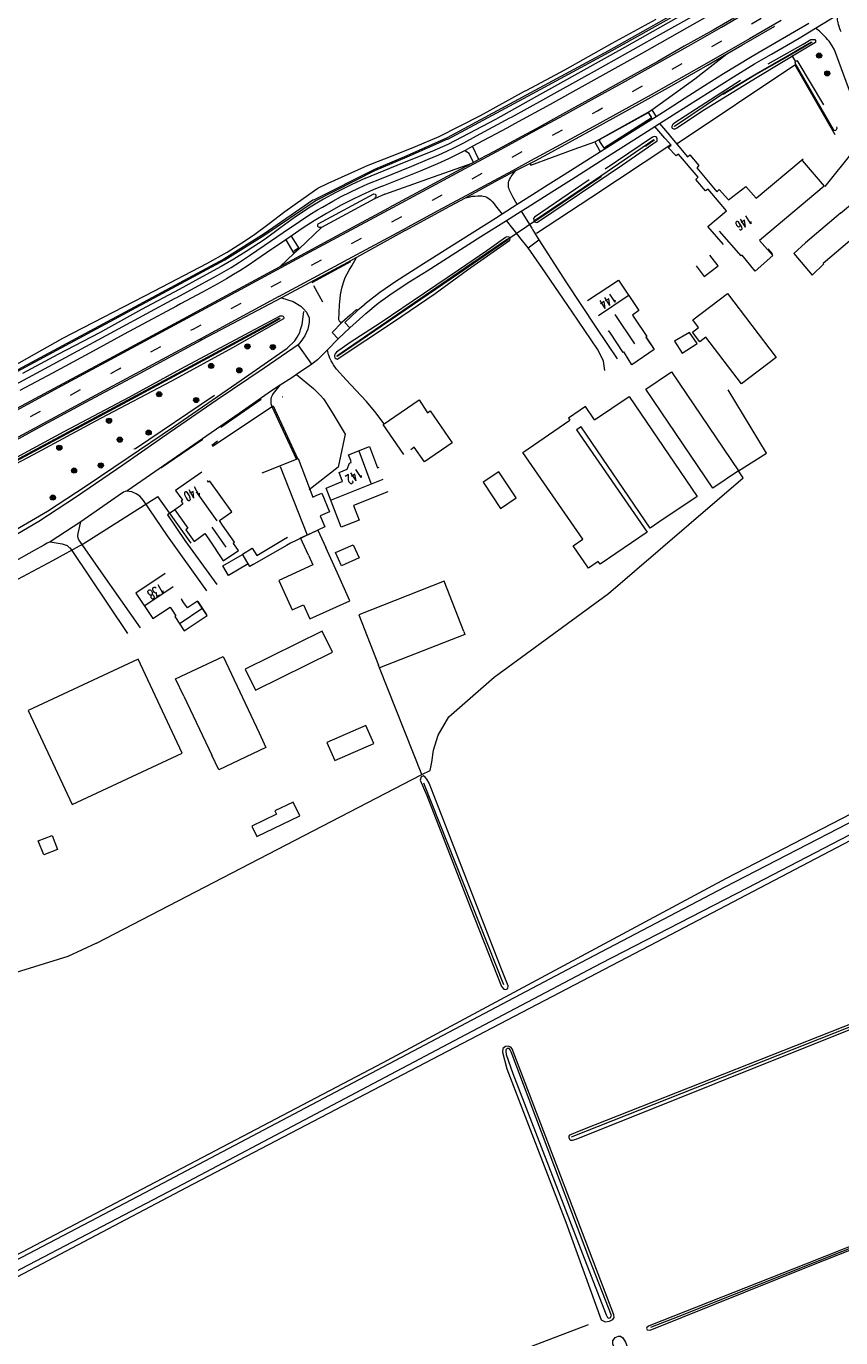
# Model space of a CAD drawing. Extents: x 177628 to 188968, y 384226 to 390673.
# Tile 359 of 393: x 185419 to 185633, y 387462 to 387807. Entities that reach past the tile are written whole.
import ezdxf

# ---------------------------------------------------------------- set-up
doc = ezdxf.new("R2010")
doc.units = 0
doc.linetypes.add('VW-3-9_STREEP', pattern=[12, 3, -9])
for name, color, linetype, lineweight in [('2901', 253, 'Continuous', 13), ('4502', 253, 'Continuous', 13), ('B-AF-HAAG-GD', 253, 'HAAG', 13), ('B-AF-HEGR-GD', 253, 'HEKHAAG', 13), ('B-AF-HEKW-GD', 253, 'HEKWERK', 13), ('B-AF-RAST-GD', 253, 'HEKWERK', 13), ('B-BP-BOOM-GD', 253, 'Continuous', 13), ('B-GB-BOUW-GD', 14, 'Continuous', 13), ('B-GB-NOKL-GD', 14, 'Continuous', 13), ('B-GL-RAIL-GD', 253, 'GELEIDERAIL', 13), ('B-MK-ASSTRP-GD', 253, 'VW-3-9_STREEP', 13), ('B-MK-DRIEH-GD', 253, 'VW-HAAIETAND50-L-B', 13), ('B-MK-STRP-GD', 253, 'Continuous', 13), ('B-TR-SLOO-GD', 253, 'Continuous', 13), ('B-VH-BNDH-GD', 253, 'Continuous', 13), ('B-VH-FPAD-GD', 8, 'Continuous', 13), ('B-VH-HALT-GD', 8, 'Continuous', 13), ('B-VH-HFDR-GD', 8, 'Continuous', 13), ('B-VH-MATE-GD', 253, 'Continuous', 13), ('B-VH-OVRG-GD', 8, 'Continuous', 13), ('B-VH-PARW-GD', 8, 'Continuous', 13), ('B-WT-HDUIK-GD', 253, 'Continuous', 13), ('B01_D', 14, 'Continuous', 9), ('B01_T', 14, 'Continuous', 9), ('B02_D', 14, 'Continuous', 9), ('B02_T', 14, 'Continuous', 9), ('B11_F', 14, 'Continuous', 9), ('B11_S', 14, 'Continuous', 9), ('B14_F', 14, 'Continuous', 9), ('T02_F', 253, 'RASTER', 9), ('T03_F', 253, 'Continuous', 9), ('T07_F', 253, 'Continuous', 9), ('T09_F', 253, 'Continuous', 9), ('W01_F', 253, 'Continuous', 9)]:
    doc.layers.add(name, color=color, linetype=linetype, lineweight=lineweight)
doc.styles.add('ROMANS', font='ROMANS.shx', dxfattribs={"oblique": 45})
doc.linetypes.add('GELEIDERAIL', pattern='A,28,-5,[107,ProvincieNB.shx,S=1,R=0,X=0,Y=0],-5', length=38)
doc.linetypes.add('HAAG', pattern='A,4,-1,[5,TOPOCAD.SHX,S=0.35,R=0,X=-0.35,Y=-0.35],-1', length=6)
doc.linetypes.add('HEKHAAG', pattern='A,7,-1.5,[1,ProvNB.shx,S=0.75,R=45,X=0,Y=0],-1.5,7,-1.5,[1,ProvNB.shx,S=0.75,R=0,X=0,Y=0],-1.5', length=20)
doc.linetypes.add('HEKWERK', pattern='A,7,-1.5,[1,ProvNB.shx,S=0.75,R=0,X=0,Y=0],-1.5', length=10)
doc.linetypes.add('RASTER', pattern='A,4,-1,[4,TOPOCAD.SHX,S=0.5,R=0,X=-0.5,Y=0],-1', length=6)
doc.linetypes.add('VW-HAAIETAND50-L-B', pattern='A,0,-0.5,[138,NLCS.SHX,S=1,R=0,X=-0.625,Y=0],-0.5', length=1)

# ---------------------------------------------------------------- blocks, each defined once
blk = doc.blocks.new('2901_2901', base_point=(177628.113717, 385871.174588))
at = {"layer": '2901'}
for radius in [0.675, 0.45, 0.225]:
    blk.add_circle((177628.113717, 385871.174588), radius, dxfattribs=at)

msp = doc.modelspace()

# ---------------------------------------------------------------- linework, layer by layer
at = {"layer": 'B-AF-HAAG-GD', "flags": 128}
for points in [[(185589.912, 387775.911), (185620.906, 387796.605), (185631.438, 387778.233)], [(185588.258, 387775.519), (185567.188, 387761.553), (185552.952, 387752.182)], [(185321.22, 387639.329), (185322.435, 387639.745), (185332.142, 387642.824), (185343.603, 387646.732), (185353.07, 387649.944), (185364.199, 387653.744), (185378.139, 387658.298), (185391.167, 387663.055), (185399.91, 387666.432), (185406.03, 387669.015), (185414.816, 387673.671), (185424.326, 387679.146), (185434.466, 387685.826), (185445.552, 387693.301), (185457.412, 387701.335), (185474.11, 387712.827), (185487.32, 387722.073), (185489.348, 387723.977), (185490.025, 387724.919), (185490.645, 387726.117), (185490.899, 387726.955), (185491.262, 387728.219), (185491.76, 387731.682)]]:
    msp.add_lwpolyline(points, dxfattribs=at)
at = {"layer": 'B-AF-HEGR-GD', "flags": 128}
msp.add_lwpolyline([(185462.09, 387670.78), (185453.361, 387683.034)], dxfattribs=at)
at = {"layer": 'B-AF-HEKW-GD', "flags": 128}
msp.add_lwpolyline([(185469.031, 387697.547), (185467.542, 387696.415)], dxfattribs=at)
at = {"layer": 'B-AF-RAST-GD', "flags": 128}
for points in [[(185467.68, 387696.261), (185483.665, 387706.901), (185490.163, 387692.812)], [(185319.171, 387626.003), (185322.937, 387627.247), (185334.648, 387631.154), (185349.412, 387635.975), (185363.722, 387640.771), (185375.534, 387644.603), (185386.62, 387648.6), (185401.038, 387653.661), (185403.905, 387654.656), (185409.807, 387657.752), (185425.708, 387666.211), (185433.675, 387670.522), (185453.361, 387683.034)]]:
    msp.add_lwpolyline(points, dxfattribs=at)
at = {"layer": 'B-GB-BOUW-GD', "flags": 128}
for points in [[(185622.843, 387771.369), (185628.623, 387764.645), (185612.138, 387750.763), (185611.557, 387750.364), (185615.065, 387746.375), (185610.492, 387742.321), (185607.023, 387746.461), (185606.811, 387746.293), (185601.109, 387752.828)], [(185566.375, 387734.558), (185574.489, 387739.938), (185579.871, 387731.912), (185578.183, 387730.738), (185578.726, 387729.902), (185581.982, 387725.131), (185581.71, 387724.95), (185583.868, 387721.67), (185578.046, 387717.65), (185576.074, 387720.786), (185575.897, 387721.048), (185575.698, 387720.928), (185572.41, 387725.944), (185571.993, 387726.58), (185571.773, 387726.431)], [(185518.035, 387694.102), (185512.627, 387701.95), (185522.045, 387708.415), (185524.115, 387705.278), (185524.302, 387705.028), (185524.935, 387705.544), (185530.729, 387697.099), (185523.446, 387692.125), (185520.764, 387695.987), (185519.85, 387695.33)], [(185513.832, 387684.225), (185504.824, 387680.679), (185506.279, 387676.794), (185501.518, 387674.935), (185497.628, 387685.231), (185501.578, 387686.834), (185501.943, 387686.983), (185501.016, 387689.317), (185503.174, 387690.185), (185503.787, 387691.82), (185504.219, 387691.976), (185504.092, 387692.444), (185503.475, 387694.015), (185509.007, 387696.134), (185511.13, 387690.557), (185511.522, 387690.718)], [(185480.796, 387689.238), (185490.279, 387692.967), (185494.085, 387682.864), (185494.976, 387683.235), (185496.499, 387683.878), (185498.449, 387678.949), (185496.634, 387678.156), (185496.039, 387677.899), (185497.221, 387675.032), (185488.208, 387670.728), (185487.134, 387670.157), (185477.528, 387664.62), (185475.584, 387667.83), (185478.187, 387669.453), (185479.393, 387667.487), (185486.379, 387671.684), (185487.461, 387672.357)], [(185464.944, 387689.443), (185457.977, 387684.606), (185459.643, 387682.274), (185459.839, 387682.045), (185459.456, 387681.754), (185459.906, 387681.075), (185459.272, 387680.6), (185457.784, 387679.499), (185461.245, 387674.661), (185460.659, 387674.266), (185462.852, 387671.212), (185465.705, 387673.247), (185466.732, 387671.81), (185470.544, 387666.131), (185474.509, 387668.773), (185473.271, 387670.645), (185473.185, 387670.755), (185473.493, 387670.986), (185470.368, 387675.503), (185469.515, 387676.679), (185472.761, 387679.002), (185467.044, 387687.035), (185466.668, 387686.776), (185466.372, 387687.213)], [(185455.266, 387662.787), (185447.542, 387657.611), (185451.982, 387650.886), (185456.575, 387653.923), (185457.081, 387653.133), (185458.06, 387651.618), (185457.817, 387651.458), (185460.291, 387647.708), (185466.341, 387651.751), (185463.803, 387655.482), (185461.116, 387653.705), (185460.192, 387655.066), (185459.573, 387655.998), (185459.748, 387656.137)]]:
    msp.add_lwpolyline(points, dxfattribs=at)
at = {"layer": 'B-GB-NOKL-GD', "flags": 128}
for points in [[(185577.044, 387735.816), (185569.225, 387730.57)], [(185573.563, 387730.848), (185578.741, 387723.16)], [(185509.418, 387686.451), (185506.29, 387694.97)], [(185485.523, 387690.869), (185492.537, 387673.119)], [(185512.482, 387687.451), (185498.968, 387682.085)], [(185463.405, 387684.247), (185468.809, 387676.612)], [(185471.348, 387669.706), (185467.64, 387674.964)], [(185449.883, 387654.37), (185457.369, 387659.308)], [(185459.213, 387649.695), (185464.898, 387653.52)]]:
    msp.add_lwpolyline(points, dxfattribs=at)
at = {"layer": 'B-GL-RAIL-GD', "flags": 128}
msp.add_lwpolyline([(185447.006, 387695.594), (185447.487, 387695.629), (185468.226, 387709.629)], dxfattribs=at)
at = {"layer": 'B-MK-ASSTRP-GD', "flags": 128}
msp.add_lwpolyline([(183944.412, 387070.458), (183952.02, 387071.296), (183963.432, 387072.6), (183973.755, 387073.811), (183985.142, 387075.148), (183997.902, 387076.643), (184007.149, 387077.803), (184012.738, 387078.504), (184015.866, 387078.896), (184023.787, 387079.902), (184031.733, 387080.99), (184038.514, 387081.946), (184046.324, 387083.075), (184052.616, 387084.079), (184062.372, 387085.69), (184070.358, 387087.095), (184078.883, 387088.72), (184087.355, 387090.364), (184096.7, 387092.235), (184103.899, 387093.77), (184111.252, 387095.404), (184111.425, 387095.442), (184123.771, 387098.311), (184141.375, 387102.722), (184156.811, 387106.905), (184172.406, 387111.313), (184186.27, 387115.349), (184204.637, 387120.724), (184207.727, 387121.634), (184232.843, 387129.032), (184261.594, 387137.507), (184282.846, 387143.719), (184303.661, 387149.86), (184329.525, 387157.49), (184363.913, 387167.629), (184386.852, 387174.392), (184399.561, 387178.199), (184421.138, 387184.662), (184444.005, 387191.692), (184478.045, 387202.775), (184494.748, 387208.642), (184494.795, 387208.659), (184523.173, 387218.628), (184556.574, 387231.119), (184568.123, 387235.659), (184581.873, 387241.073), (184588.922, 387243.903), (184593.818, 387245.869), (184604.923, 387250.423), (184615.77, 387254.954), (184627.213, 387259.841), (184637.793, 387264.424), (184640.053, 387265.403), (184649.118, 387269.411), (184659.082, 387273.839), (184668.953, 387278.291), (184679.316, 387283.034), (184680.524, 387283.598), (184689.441, 387287.756), (184701.045, 387293.259), (184707.642, 387296.431), (184711.53, 387298.3), (184722.574, 387303.686), (184732.981, 387308.85), (184744.376, 387314.625), (184757.465, 387321.371), (184764.891, 387325.23), (184769.978, 387327.929), (184772.279, 387329.149), (184779.804, 387333.137), (184788.663, 387337.88), (184796.924, 387342.374), (184806.667, 387347.717), (184820.048, 387355.183), (184832.827, 387362.444), (184841.52, 387367.432), (184852.236, 387373.672), (184857.149, 387376.589), (184862.643, 387379.851), (184875.281, 387387.456), (184888.489, 387395.43), (184901.182, 387403.142), (184912.27, 387409.862), (184924.556, 387417.313), (184935.934, 387424.236), (184942.669, 387428.329), (184949.693, 387432.598), (184962.622, 387440.407), (184975.889, 387448.482), (184988.19, 387455.933), (185001.979, 387464.296), (185015.043, 387472.229), (185028.182, 387480.188), (185030.347, 387481.499), (185044.149, 387489.84), (185073.274, 387507.538), (185096.242, 387521.471), (185113.689, 387532.026), (185114.259, 387532.371), (185120.036, 387535.878), (185131.893, 387543.117), (185146.548, 387552), (185161.393, 387560.989), (185172.777, 387567.864), (185182.893, 387573.996), (185193.695, 387580.423), (185199.264, 387583.686), (185204.585, 387586.804), (185212.923, 387591.643), (185221.14, 387596.338), (185232.105, 387602.57), (185240.882, 387607.498), (185249.419, 387612.192), (185257.663, 387616.673), (185269.427, 387623.04), (185286.671, 387632.329), (185294.499, 387636.546), (185316.587, 387648.416), (185329.692, 387655.461), (185348.253, 387665.478), (185369.366, 387676.846), (185374.563, 387679.641), (185390.424, 387688.172), (185400.986, 387693.869), (185422.114, 387705.266), (185443.177, 387716.608), (185462.76, 387727.158), (185466.73, 387729.298), (185497.075, 387745.679), (185513.336, 387754.404), (185525.616, 387760.989), (185535.704, 387766.436), (185545.139, 387771.54), (185550.773, 387774.601), (185554.252, 387776.491), (185561.636, 387780.477), (185568.948, 387784.48), (185577.123, 387788.996), (185586.07, 387793.974), (185595.122, 387799.084), (185603.096, 387803.642), (185613.748, 387809.838), (185622.033, 387814.709), (185629.021, 387818.899), (185635.198, 387822.604), (185637.515, 387824.01), (185644.061, 387827.983), (185652.489, 387833.182), (185661.818, 387838.964), (185670.926, 387844.668), (185679.882, 387850.337), (185691.271, 387857.643), (185699.088, 387862.764), (185706.4, 387867.567), (185719.727, 387876.444), (185721.675, 387877.754), (185729.973, 387883.334), (185732.242, 387884.86), (185738.299, 387888.973), (185757.89, 387902.042), (185765.768, 387907.38), (185804.927, 387933.722), (185805.444, 387934.069), (185845.245, 387960.79), (185875.094, 387980.841), (185887.944, 387989.473), (185905.016, 388000.94), (185940.462, 388024.767), (185970.341, 388044.898), (185970.919, 388045.287), (185982.816, 388053.292), (186020.236, 388078.437), (186053.905, 388101.084), (186060.105, 388105.254), (186099.969, 388132.042), (186136.894, 388156.876), (186139.014, 388158.302), (186178.944, 388185.13), (186211.32, 388206.914), (186219.794, 388212.613), (186258.815, 388238.852), (186294.99, 388263.063), (186302.966, 388268.318), (186324.939, 388282.795), (186354.934, 388302.418), (186384.967, 388322.047), (186386.61, 388323.124), (186415.006, 388341.733), (186447.357, 388363.161), (186469.928, 388378.422), (186487.988, 388390.634), (186522.539, 388414.381), (186552.061, 388434.794), (186552.375, 388435.011), (186591.589, 388462.132), (186621.245, 388482.669), (186634.606, 388491.916), (186650.955, 388503.231), (186680.626, 388523.721), (186716.861, 388548.786), (186720.265, 388551.141), (186761.12, 388579.373), (186799.113, 388605.659), (186800.413, 388606.558), (186843.546, 388636.4), (186881.346, 388662.561), (186902.899, 388677.477), (186914.87, 388685.771), (186928.834, 388695.48), (186943.945, 388706.066), (186956.492, 388714.945), (186962.785, 388719.488), (186972.094, 388726.208), (186986.385, 388736.608), (186999.405, 388746.231), (187012.404, 388755.989), (187025.791, 388766.134), (187038.048, 388775.406), (187042.93, 388779.107), (187049.596, 388784.161), (187059.688, 388791.795), (187070.007, 388799.64), (187080.386, 388807.484), (187091.627, 388815.999), (187104.113, 388825.452), (187116.189, 388834.57), (187122.69, 388839.475), (187124.579, 388840.901), (187128.403, 388843.794), (187136.942, 388850.255), (187152.391, 388861.968), (187156.649, 388865.209), (187165.198, 388871.66), (187172.972, 388877.552), (187180.679, 388883.391), (187187.857, 388888.815), (187194.476, 388893.815), (187200.809, 388898.618), (187202.426, 388899.838), (187207.173, 388903.419), (187213.258, 388907.982), (187220.155, 388913.104), (187226.601, 388917.892), (187234.132, 388923.385), (187241.035, 388928.349), (187247.153, 388932.714), (187253.715, 388937.328), (187259.552, 388941.389), (187265.664, 388945.606), (187271.763, 388949.75), (187279.179, 388954.712), (187284.034, 388957.938), (187288.001, 388960.573), (187296.417, 388966.088), (187304.113, 388971.043), (187312.488, 388976.371), (187321.175, 388981.845), (187329.2, 388986.794), (187336.423, 388991.171), (187347.234, 388997.666), (187355.385, 389002.491), (187364.617, 389007.889), (187369.274, 389010.564), (187373.351, 389012.906), (187383.55, 389018.746), (187391.354, 389023.182), (187399.729, 389027.947), (187409.043, 389033.149), (187417.7, 389037.939), (187425.952, 389042.506), (187435.215, 389047.522), (187443.298, 389051.859), (187449.185, 389054.994), (187456.297, 389058.639), (187463.273, 389062.161), (187471.291, 389066.134), (187479.197, 389069.969), (187486.731, 389073.532), (187495.836, 389077.681), (187502.129, 389080.449), (187505.366, 389081.872), (187515.302, 389086.134), (187524.74, 389090.108), (187533.55, 389093.818), (187544.216, 389098.293), (187548.392, 389100.027), (187552.912, 389101.905), (187561.746, 389105.557), (187569.799, 389108.937), (187579.694, 389113.029), (187589.404, 389117.045), (187600.626, 389121.678), (187611.176, 389126.036), (187620.579, 389129.941), (187627.506, 389132.811), (187635.464, 389136.159), (187640.702, 389138.397), (187642.123, 389139.004), (187649.209, 389142.094), (187655.76, 389144.998), (187661.931, 389147.773), (187666.965, 389150.098), (187673.133, 389153.049), (187678.06, 389155.479), (187685.805, 389159.33), (187693.353, 389163.127), (187700.589, 389166.873), (187710.043, 389171.904), (187717.972, 389176.292), (187724.462, 389179.979), (187729.627, 389183.021), (187730.532, 389183.554), (187736.361, 389187.049), (187741.741, 389190.353), (187747.177, 389193.778), (187753.716, 389197.979), (187760.089, 389202.175), (187766.168, 389206.249), (187773.118, 389210.99), (187778.727, 389214.924), (187784.459, 389219.069), (187789.352, 389222.66), (187795.124, 389226.932), (187800.154, 389230.719), (187806.175, 389235.283), (187811.497, 389239.481), (187812.14, 389239.988), (187816.945, 389243.825), (187823.942, 389249.6), (187830.458, 389254.877), (187837.294, 389260.699), (187843.444, 389266.007), (187848.199, 389270.121), (187854.933, 389275.94), (187861.712, 389281.812), (187869.164, 389288.253), (187876.351, 389294.48), (187884.405, 389301.452), (187887.829, 389304.422), (187888.334, 389304.861), (187889.364, 389305.754), (187892.772, 389308.696), (187897.265, 389312.503), (187901.072, 389315.671), (187905.63, 389319.389), (187910.153, 389323.072), (187914.275, 389326.394), (187918.745, 389329.944), (187922.394, 389332.834), (187926.332, 389335.907), (187929.595, 389338.428), (187933.176, 389341.134), (187936.658, 389343.755), (187940.773, 389346.797), (187945.751, 389350.425), (187949.016, 389352.775), (187952.932, 389355.569), (187956.47, 389358.093), (187959.735, 389360.384), (187964.174, 389363.496), (187967.993, 389366.149), (187971.877, 389368.808), (187976.082, 389371.666), (187982.065, 389375.666)], dxfattribs=at)
at = {"layer": 'B-MK-DRIEH-GD', "flags": 128}
for points in [[(185490.314, 387748.296), (185489.117, 387747.529)], [(185493.948, 387739.348), (185504.094, 387744.827)], [(185469.937, 387701.286), (185480.503, 387708.584)], [(185454.156, 387690.591), (185465.128, 387698.138)]]:
    msp.add_lwpolyline(points, dxfattribs=at)
at = {"layer": 'B-MK-STRP-GD', "flags": 128}
for points in [[(185513.972, 387758.423), (185524.084, 387763.845), (185534.172, 387769.292), (185543.607, 387774.395), (185549.241, 387777.456), (185552.72, 387779.346), (185560.104, 387783.332), (185567.416, 387787.335), (185575.591, 387791.851), (185584.538, 387796.829), (185593.59, 387801.94), (185601.564, 387806.497), (185612.216, 387812.694)], [(185617.258, 387808.234), (185608.93, 387803.367), (185597.044, 387796.541), (185583.08, 387788.661), (185569.584, 387781.228), (185560.089, 387776.034), (185552.682, 387772.003), (185552.307, 387771.802), (185546.583, 387768.715), (185541.689, 387766.056), (185535.661, 387762.791), (185526.946, 387758.12), (185518.89, 387753.754)], [(185264.856, 387624.203), (185285.161, 387635.153), (185286.319, 387635.777), (185306.789, 387646.8), (185328.869, 387658.672), (185346.001, 387667.908), (185364.588, 387677.91), (185373.046, 387682.463), (185383.553, 387688.12), (185405.022, 387699.683), (185428.164, 387712.197), (185447.714, 387722.736), (185461.226, 387730.015), (185471.861, 387735.745), (185493.259, 387747.264), (185513.972, 387758.423)], [(185505.705, 387746.657), (185518.89, 387753.754)], [(185485.171, 387735.62), (185505.705, 387746.657)], [(185494.284, 387738.506), (185496.658, 387734.241)], [(185485.171, 387735.62), (185464.265, 387724.356), (185462.626, 387723.472), (185439.085, 387710.769), (185417.708, 387699.247), (185393.039, 387685.953), (185376.083, 387676.817), (185368.104, 387672.517), (185345.261, 387660.196), (185327.181, 387650.462), (185310.425, 387641.455), (185301.686, 387636.739)]]:
    msp.add_lwpolyline(points, dxfattribs=at)
at = {"layer": 'B-TR-SLOO-GD', "flags": 128}
for points in [[(185617.061, 387825.729), (185571.835, 387800.24), (185551.4, 387789.218), (185529.443, 387777.375), (185529.433, 387777.333), (185518.79, 387772.593), (185510.315, 387769.028), (185494.429, 387761.087), (185494.145, 387760.934), (185481.323, 387752.111), (185470.732, 387745.445), (185416.494, 387716.315), (185389.396, 387701.689), (185364.857, 387688.516), (185336.116, 387673.145)], [(185330.657, 387670.223), (185330.814, 387669.976), (185365.036, 387688.326), (185389.463, 387701.474), (185470.929, 387745.237), (185481.483, 387751.857), (185494.707, 387760.8), (185510.435, 387768.777), (185518.902, 387772.33), (185529.652, 387777.061), (185529.621, 387777.039), (185551.833, 387788.971), (185572.095, 387799.856), (185596.839, 387813.854)], [(185507.937, 387766.777), (185517.812, 387770.758), (185525.534, 387773.839), (185529.695, 387775.659), (185535.24, 387778.594), (185542.227, 387782.305), (185553.02, 387788.293), (185558.527, 387791.349), (185576.174, 387801.178), (185597.099, 387813.023)], [(185584.34, 387808.513), (185572.775, 387802.141), (185560.334, 387795.187), (185550.319, 387789.836), (185549.723, 387789.518), (185538.077, 387783.168), (185527.226, 387777.593), (185521.022, 387775.031), (185516.467, 387773.157), (185507.699, 387769.701)], [(185613.896, 387796.847), (185623.071, 387802.03), (185625.125, 387803.19), (185625.687, 387803.268), (185626.174, 387803.191), (185626.345, 387802.961), (185626.368, 387802.419), (185623.825, 387800.903), (185610.981, 387793.25), (185597.161, 387784.715), (185589.832, 387779.899), (185589.313, 387779.671), (185589.043, 387779.682), (185588.742, 387779.819), (185588.631, 387779.96), (185588.592, 387780.262), (185588.713, 387780.727), (185588.896, 387781.005), (185589.362, 387781.397), (185600.21, 387788.406), (185606.615, 387792.509)], [(185589.263, 387780.319), (185589.204, 387780.434), (185601.833, 387788.893), (185610.742, 387794.214), (185619.571, 387799.305), (185623.393, 387801.548), (185625.242, 387802.634), (185625.354, 387802.456), (185623.513, 387801.37), (185619.653, 387799.093), (185610.831, 387794.074), (185602.018, 387788.726)], [(185628.495, 387786.069), (185621.809, 387797.387), (185621.565, 387797.579), (185621.204, 387797.533), (185620.951, 387797.3), (185620.855, 387796.983), (185631.005, 387779.548), (185631.23, 387779.343), (185631.431, 387779.287), (185631.651, 387779.361), (185631.861, 387779.545), (185631.984, 387779.872), (185631.968, 387780.243)], [(185566.834, 387766.271), (185552.422, 387756.448), (185552.181, 387756.113), (185552.203, 387755.711), (185552.439, 387755.284), (185552.632, 387755.137), (185552.838, 387755.088), (185553.211, 387755.179), (185575.584, 387770.297), (185584.642, 387776.536), (185584.723, 387776.902), (185584.642, 387777.261), (185584.404, 387777.615), (185584.012, 387777.69), (185583.727, 387777.631), (185583.459, 387777.511), (185571.044, 387769.138)], [(185570.043, 387767.175), (185552.749, 387755.534), (185552.682, 387755.802), (185569.899, 387767.398), (185583.822, 387776.89), (185583.897, 387776.769), (185581.64, 387775.059)], [(185407.311, 387712.801), (185428.361, 387724.706), (185452.475, 387737.076), (185466.222, 387744.299), (185471.538, 387747.266), (185475.465, 387749.731), (185478.483, 387751.759), (185482.58, 387754.806), (185486.703, 387757.96), (185491.566, 387761.373), (185495.459, 387764.085), (185498.179, 387765.454), (185507.699, 387769.701)], [(185507.937, 387766.777), (185504.207, 387764.981), (185500.178, 387762.999), (185496.9, 387761.2), (185493.398, 387759.142), (185489.553, 387756.572), (185485.7, 387753.791), (185481.577, 387750.691), (185476.563, 387747.45), (185473.319, 387745.412), (185469.99, 387743.501), (185465.03, 387740.818), (185458.928, 387737.478), (185449.037, 387732.16), (185438.016, 387726.055), (185427.036, 387720.329), (185417.732, 387715.353)], [(185545.307, 387750.689), (185532.33, 387741.82), (185500.412, 387719.938), (185500.496, 387719.821)], [(185545.307, 387750.689), (185545.381, 387750.536), (185532.419, 387741.543), (185500.496, 387719.821)], [(185534.762, 387742.62), (185545.924, 387750.472), (185545.992, 387750.807), (185545.973, 387751.01), (185545.785, 387751.211), (185545.127, 387751.335), (185544.764, 387751.185), (185539.885, 387747.594), (185532.444, 387742.593)], [(185532.444, 387742.593), (185523.438, 387736.459), (185511.792, 387728.652), (185503.934, 387723.533), (185500.353, 387720.99), (185499.929, 387720.477), (185499.813, 387720.141), (185499.806, 387719.801), (185499.921, 387719.513), (185500.111, 387719.326), (185500.52, 387719.157), (185515.336, 387728.968), (185526.308, 387736.408), (185534.762, 387742.62)], [(185485.34, 387729.965), (185481.578, 387727.796), (185459.659, 387715.961), (185446.446, 387708.893), (185405.95, 387687.214), (185382.607, 387674.645), (185352.421, 387658.393), (185324.966, 387643.614), (185320.61, 387641.262)], [(185485.34, 387729.965), (185485.45, 387729.719), (185481.702, 387727.669), (185446.461, 387708.651), (185406.122, 387687.079), (185382.689, 387674.494), (185352.517, 387658.195), (185325.026, 387643.384), (185320.707, 387641.046), (185320.61, 387641.262)], [(185414.153, 387692.263), (185428.71, 387700.088), (185445.803, 387709.156), (185459.388, 387716.564), (185476.287, 387725.592), (185485.544, 387730.501), (185486.018, 387730.518), (185486.287, 387730.423), (185486.43, 387730.286), (185486.478, 387730.133), (185486.468, 387729.93), (185486.408, 387729.726), (185472.987, 387722.12), (185456.967, 387713.374), (185438.281, 387703.541), (185420.572, 387694.006), (185406.519, 387686.653)]]:
    msp.add_lwpolyline(points, dxfattribs=at)
at = {"layer": 'B-VH-BNDH-GD', "flags": 128}
msp.add_lwpolyline([(185569.61, 387776.606), (185569.575, 387776.751), (185569.582, 387776.866), (185569.647, 387776.976), (185582.224, 387783.957), (185582.306, 387783.973), (185582.362, 387783.931), (185583.102, 387782.761), (185583.13, 387782.643), (185583.088, 387782.559), (185570.836, 387774.757), (185570.745, 387774.752), (185570.674, 387774.787), (185570.62, 387774.877)], dxfattribs=at)
at = {"layer": 'B-VH-FPAD-GD', "flags": 128}
for points in [[(185512.158, 387766.7), (185520.158, 387769.901), (185524.279, 387771.625), (185527.21, 387772.904), (185529.317, 387773.872), (185531.211, 387774.768), (185533.796, 387776.067), (185537.191, 387777.874), (185545.902, 387782.583), (185546.333, 387782.819), (185554.631, 387787.373), (185557.572, 387788.987), (185569.737, 387795.736), (185584.736, 387804.157), (185594.647, 387809.749)], [(185512.365, 387764.634), (185522.437, 387768.713), (185526.951, 387770.627), (185529.854, 387771.932), (185532.524, 387773.238), (185534.234, 387774.145), (185536.138, 387775.155), (185545.231, 387779.978), (185547.267, 387781.096), (185556.624, 387786.235), (185562.584, 387789.509), (185580.728, 387799.612), (185597.953, 387809.359)], [(185524.151, 387742.386), (185538.321, 387751.379), (185545.006, 387755.622), (185548.899, 387758.093), (185550.44, 387759.07), (185556.976, 387763.19), (185562.11, 387766.426), (185570.616, 387771.827), (185582.149, 387779.117), (185584.05, 387780.327), (185585.318, 387781.133), (185592.491, 387785.697), (185604.736, 387793.394), (185610.289, 387796.803), (185612.119, 387797.858), (185614.798, 387799.402), (185622.019, 387803.6), (185623.143, 387804.254), (185626.365, 387806.204), (185631.951, 387809.585)], [(185624.582, 387807.443), (185611.172, 387799.605), (185609.223, 387798.467), (185602.123, 387794.176), (185597.103, 387791.028), (185592.062, 387787.767), (185587.288, 387784.703), (185584.427, 387782.919), (185578.095, 387778.91), (185569.736, 387773.64), (185560.201, 387767.6), (185556.013, 387764.967), (185551.854, 387762.353), (185547.854, 387759.804), (185543.869, 387757.266), (185542.13, 387756.158), (185530.57, 387748.87), (185523.223, 387744.211)], [(185415.895, 387712.518), (185428.999, 387719.572), (185442.976, 387727.116), (185457.877, 387735.146), (185458.337, 387735.394), (185465.869, 387739.463), (185468.967, 387741.191), (185470.815, 387742.215), (185472.625, 387743.284), (185474.808, 387744.681), (185477.486, 387746.439), (185481.289, 387749.067), (185486.291, 387752.475), (185490.563, 387755.374), (185493.346, 387757.194), (185495.333, 387758.431), (185496.632, 387759.164), (185499.356, 387760.719), (185501.6, 387761.909), (185503.881, 387763.053), (185506.334, 387764.24), (185508.603, 387765.228), (185512.158, 387766.7)], [(185512.365, 387764.634), (185510.01, 387763.651), (185506.881, 387762.258), (185504.361, 387761.085), (185501.59, 387759.658), (185497.672, 387757.491), (185494.413, 387755.512), (185491.535, 387753.648), (185488.399, 387751.522), (185486.994, 387750.571), (185481.959, 387747.071), (185479.134, 387745.187), (185477.091, 387743.788), (185474.884, 387742.372), (185473.267, 387741.378), (185471.394, 387740.274), (185468.909, 387738.848), (185465.07, 387736.802), (185459.266, 387733.663), (185458.261, 387733.119), (185449.378, 387728.348), (185444.491, 387725.712), (185436.279, 387721.248), (185425.582, 387715.491), (185417.04, 387710.902)], [(185523.223, 387744.211), (185515.941, 387739.538), (185511.737, 387736.683), (185507.817, 387733.594), (185507.762, 387733.548), (185505.836, 387731.958), (185505.588, 387732.164), (185503.899, 387730.713), (185501.745, 387728.748)], [(185500.787, 387724.452), (185503.797, 387727.375), (185508.001, 387731.162), (185511.328, 387733.834), (185514.346, 387736.086), (185516.509, 387737.529), (185519.622, 387739.566), (185524.151, 387742.386)]]:
    msp.add_lwpolyline(points, dxfattribs=at)
at = {"layer": 'B-VH-HALT-GD', "flags": 128}
for points in [[(185551.199, 387770.632), (185551.435, 387770.187), (185562.826, 387774.375), (185568.241, 387776.341), (185569.4, 387776.879), (185582.298, 387784.126), (185583.242, 387784.766), (185594.552, 387792.89), (185603.045, 387799.434)], [(185569.4, 387776.879), (185569.415, 387776.713), (185569.459, 387776.592), (185569.551, 387776.423), (185570.698, 387774.577), (185570.728, 387774.568), (185570.795, 387774.592), (185583.173, 387782.508), (185583.22, 387782.571), (185583.235, 387782.661), (185582.298, 387784.126)], [(185513.012, 387762.52), (185524.333, 387766.592), (185536.013, 387770.704)], [(185513.012, 387762.52), (185510.293, 387761.351), (185496.382, 387753.747), (185490.48, 387748.196), (185489.13, 387746.925), (185485.536, 387743.543)], [(185496.382, 387753.747), (185495.856, 387753.73), (185495.551, 387753.868), (185495.408, 387754.059), (185495.378, 387754.381), (185495.424, 387754.53), (185495.515, 387754.743), (185510.144, 387762.652), (185510.465, 387762.585), (185510.688, 387762.352), (185510.712, 387762.157), (185510.692, 387761.915), (185510.621, 387761.745), (185510.293, 387761.351)]]:
    msp.add_lwpolyline(points, dxfattribs=at)
at = {"layer": 'B-VH-HFDR-GD', "flags": 128}
for points in [[(185608.622, 387811.04), (185599.379, 387805.706), (185591.774, 387801.437), (185584.861, 387797.447), (185576.919, 387793.017), (185569.301, 387788.816), (185562.132, 387784.874), (185560.54, 387783.999), (185552.847, 387779.768), (185549.09, 387777.736), (185541.824, 387773.806), (185537.743, 387771.628), (185536.331, 387770.874), (185536.013, 387770.704), (185532.844, 387769.012), (185523.707, 387764.111), (185514.109, 387758.974)], [(185518.377, 387752.974), (185530.156, 387759.378), (185534.245, 387761.61), (185542.105, 387765.898), (185547.544, 387768.729), (185551.199, 387770.632), (185552.558, 387771.339), (185555.998, 387773.13), (185568.83, 387780.132), (185579.953, 387786.307), (185588.422, 387791.081), (185597.928, 387796.463), (185603.045, 387799.434), (185606.948, 387801.7), (185615.592, 387806.764)], [(185271.623, 387628.31), (185284.985, 387635.482), (185290.311, 387638.341), (185291.824, 387639.156), (185311.996, 387650.025), (185329.463, 387659.44), (185331.226, 387660.391), (185334.263, 387662.028), (185356.576, 387674.013), (185372.886, 387682.76), (185378.926, 387685.999), (185398.504, 387696.569), (185417.481, 387706.837), (185440.495, 387719.245), (185461.07, 387730.306), (185463.797, 387731.772), (185485.536, 387743.543), (185503.69, 387753.374), (185514.109, 387758.974)], [(185518.377, 387752.974), (185505.559, 387745.842), (185503.237, 387744.549), (185485.845, 387735.291), (185464.928, 387724.2), (185464.479, 387723.957), (185448.579, 387715.376), (185434.328, 387707.755), (185421.147, 387700.624), (185404.448, 387691.562), (185400.762, 387689.562), (185381.744, 387679.381), (185376.29, 387676.432), (185362.523, 387668.988), (185346.385, 387660.345), (185331.021, 387652.071), (185313.088, 387642.376), (185301.871, 387636.283), (185288.449, 387629.003), (185285.725, 387627.525), (185280.932, 387624.999), (185273.2, 387620.925)]]:
    msp.add_lwpolyline(points, dxfattribs=at)
at = {"layer": 'B-VH-MATE-GD', "flags": 128}
for points in [[(185550.714, 387748.461), (185553.588, 387750.531)], [(185503.797, 387727.375), (185502.498, 387728.825), (185505.836, 387731.958)], [(185493.86, 387717.785), (185490.243, 387722.924)]]:
    msp.add_lwpolyline(points, dxfattribs=at)
at = {"layer": 'B-VH-OVRG-GD', "flags": 128}
for points in [[(185633.079, 387805.199), (185632.937, 387805.608), (185632.763, 387806.074), (185632.573, 387806.672), (185632.409, 387807.21), (185632.284, 387807.672), (185632.216, 387807.968), (185632.154, 387808.268), (185632.114, 387808.658), (185632.093, 387808.871), (185631.951, 387809.585)], [(185629.582, 387803.139), (185629.072, 387803.715), (185628.471, 387804.336), (185628.05, 387804.728), (185627.639, 387805.128), (185627.344, 387805.399), (185626.365, 387806.204)], [(185628.884, 387764.515), (185636.366, 387773.876), (185637.334, 387775.439), (185638.147, 387777.167), (185638.581, 387778.262), (185638.801, 387779.079), (185638.947, 387779.847), (185638.963, 387779.999), (185635.009, 387790.524), (185631.352, 387800.499), (185630.737, 387801.589), (185629.884, 387802.798), (185629.582, 387803.139)], [(185583.242, 387784.766), (185584.427, 387782.919)], [(185585.318, 387781.133), (185587.902, 387778.055)], [(185586.729, 387777.297), (185584.05, 387780.327)], [(185602.128, 387749.284), (185598.023, 387754.056), (185602.877, 387758.194), (185598.065, 387763.88), (185597.41, 387763.384), (185594.856, 387766.393), (185595.508, 387766.985), (185590.255, 387773.065), (185589.635, 387772.602), (185587.602, 387774.854), (185588.345, 387775.47), (185586.893, 387777.112), (185586.729, 387777.297)], [(185587.902, 387778.055), (185588.123, 387777.792), (185592.677, 387772.37), (185593.244, 387772.915), (185595.654, 387770.039), (185595.101, 387769.445), (185600.393, 387763.19), (185601.024, 387763.754), (185603.452, 387761.016), (185608.032, 387764.598), (185610.753, 387761.509), (185623.11, 387771.857)], [(185536.331, 387770.874), (185535.223, 387773.272), (185534.514, 387773.69), (185534.234, 387774.145)], [(185537.743, 387771.628), (185536.138, 387775.155)], [(185569.736, 387773.64), (185569.488, 387774.087), (185568.241, 387776.341)], [(185547.854, 387759.804), (185546.702, 387761.883), (185546.131, 387763.027), (185545.865, 387763.578), (185545.727, 387763.914), (185545.598, 387764.288), (185545.548, 387764.757), (185545.564, 387765.175), (185545.6, 387765.606), (185545.69, 387765.94), (185545.862, 387766.395), (185546.092, 387766.875), (185546.259, 387767.198), (185546.498, 387767.517), (185547.544, 387768.729)], [(185534.245, 387761.61), (185535.51, 387761.883), (185536.046, 387761.974), (185536.704, 387762.058), (185537.498, 387762.123), (185538.172, 387762.133), (185538.576, 387762.117), (185538.925, 387762.029), (185539.443, 387761.887), (185539.86, 387761.74), (185540.522, 387761.348), (185540.848, 387761.086), (185541.284, 387760.617), (185541.803, 387759.978), (185542.188, 387759.471), (185543.869, 387757.266)], [(185548.899, 387758.093), (185551.685, 387753.599)], [(185548.338, 387751.442), (185545.006, 387755.622)], [(185551.685, 387753.599), (185551.901, 387753.252), (185553.588, 387750.531), (185560.862, 387739.261), (185568.509, 387727.516), (185574.158, 387719.187)], [(185486.994, 387750.571), (185489.13, 387746.925)], [(185488.399, 387751.522), (185490.48, 387748.196)], [(185570.876, 387716.147), (185570.69, 387718.015), (185570.566, 387718.583), (185570.237, 387719.43), (185568.984, 387721.77), (185562.355, 387731.6), (185554.35, 387743.295), (185550.714, 387748.461), (185548.572, 387751.149), (185548.338, 387751.442)], [(185499.572, 387717.655), (185499.372, 387717.964), (185498.905, 387718.677), (185498.71, 387719.068), (185498.569, 387719.438), (185498.389, 387719.911), (185498.235, 387720.333), (185498.127, 387720.735), (185497.981, 387721.624)], [(185489.805, 387715.087), (185494.306, 387711.422), (185496.108, 387709.591), (185496.906, 387708.665), (185497.26, 387708.205), (185497.682, 387707.512), (185499.179, 387705.082), (185502.609, 387699.448), (185500.761, 387690.717), (185493.17, 387684.729)], [(185512.797, 387702.2), (185510.744, 387704.958), (185508.177, 387708.005), (185505.421, 387710.99), (185502.869, 387713.7), (185500.314, 387716.508), (185499.572, 387717.655)], [(185489.87, 387692.652), (185483.292, 387706.817), (185483.148, 387707.425), (185483.119, 387708.524), (185483.249, 387709.153), (185483.472, 387709.71), (185483.715, 387710.116), (185485.517, 387712.299)], [(185466.193, 387658.241), (185455.877, 387672.688), (185449.541, 387681.922), (185448.581, 387683.087), (185447.628, 387683.71), (185446.467, 387684.209), (185444.992, 387684.444)], [(185457.819, 387679.512), (185455.861, 387678.195)], [(185455.861, 387678.195), (185460.423, 387671.468), (185468.821, 387659.86)], [(185448.733, 387648.471), (185438.422, 387663.188), (185432.774, 387671.265), (185432.542, 387671.642), (185432.357, 387672.09), (185432.328, 387672.643), (185432.375, 387673.281), (185433.057, 387676.342)], [(185425.045, 387671.088), (185428.148, 387670.584), (185429.46, 387670.085), (185429.806, 387669.813), (185430.016, 387669.637), (185430.165, 387669.496), (185430.546, 387669.033), (185445.394, 387646.947)]]:
    msp.add_lwpolyline(points, dxfattribs=at)
at = {"layer": 'B-VH-PARW-GD', "flags": 128}
for points in [[(185501.745, 387728.748), (185501.435, 387728.821), (185501.238, 387728.972), (185501.075, 387729.145), (185500.927, 387729.478), (185501.133, 387733.311), (185501.406, 387736.046), (185501.745, 387737.836), (185502.19, 387739.311), (185502.604, 387740.586), (185503.645, 387742.558), (185504.347, 387743.68), (185505.559, 387745.842)], [(185485.845, 387735.291), (185488.969, 387734.349), (185490.95, 387733.082), (185491.614, 387732.375), (185492.471, 387731.461), (185493.173, 387729.969), (185493.18, 387728.805), (185492.793, 387727.051), (185492.016, 387725.313), (185490.903, 387723.764), (185490.243, 387722.924)], [(185501.745, 387728.748), (185499.227, 387726.186), (185500.787, 387724.452), (185497.981, 387721.624), (185495.306, 387719.002), (185493.86, 387717.785)], [(185490.243, 387722.924), (185481.293, 387716.762), (185468.962, 387708.446), (185456.543, 387699.928), (185444.156, 387691.238), (185431.698, 387682.744), (185422.061, 387676.467), (185416.469, 387673.154), (185412.098, 387670.831), (185408.26, 387669.044), (185402.858, 387666.548), (185397.144, 387664.275), (185391.418, 387662.027), (185385.302, 387659.737), (185376.423, 387656.671), (185364.536, 387652.802), (185351.162, 387648.332), (185341.476, 387645.077), (185328.128, 387640.766), (185315.788, 387636.315), (185308.31, 387633.85), (185303.566, 387632.784), (185301.747, 387632.463)], [(185493.86, 387717.785), (185489.805, 387715.087), (185488.546, 387714.249), (185485.517, 387712.299), (185483.243, 387710.836), (185474.715, 387704.829), (185466.232, 387698.983), (185452.517, 387689.491), (185445.454, 387684.582), (185444.992, 387684.444), (185444.737, 387684.352), (185444.327, 387684.142), (185442.892, 387683.228), (185433.057, 387676.342), (185425.045, 387671.088), (185424.192, 387670.721), (185423.348, 387670.232), (185420.778, 387668.825), (185414.599, 387665.338)]]:
    msp.add_lwpolyline(points, dxfattribs=at)
at = {"layer": 'B-WT-HDUIK-GD', "flags": 128}
for points in [[(185621.185, 387797.371), (185620.18, 387799.045)], [(185552.732, 387755.623), (185545.44, 387750.643)], [(185486.076, 387709.195), (185486.108, 387709.198), (185486.076, 387709.195), (185486.063, 387709.215)]]:
    msp.add_lwpolyline(points, dxfattribs=at)
at = {"layer": 'B01_D', "linetype": 'Continuous'}
for points in [[(185614.853, 387746.693), (185615.001, 387746.817), (185613.877, 387748.156)], [(185568.204, 387703.173), (185577.309, 387709.357), (185595.17, 387683.057), (185585.129, 387676.238)], [(185563.493, 387700.573), (185582.023, 387673.669), (185569.685, 387665.171), (185569.194, 387665.883), (185566.638, 387664.12), (185562.569, 387670.019), (185565.117, 387671.776), (185549.382, 387694.595), (185561.741, 387703.117)], [(185492.964, 387667.561), (185494.114, 387665.018)], [(185500.595, 387662.826), (185497.522, 387669.63)], [(185466.176, 387652.031), (185463.94, 387655.382), (185463.892, 387655.35)]]:
    msp.add_lwpolyline(points, dxfattribs=at)
at = {"layer": 'B01_T', "linetype": 'Continuous'}
for points in [[(185583.625, 387722.04), (185583.747, 387722.122), (185581.806, 387725.013)], [(185492.964, 387667.561), (185490.896, 387672.128), (185495.454, 387674.193), (185497.522, 387669.63)], [(185466.158, 387652.019), (185466.176, 387652.031)]]:
    msp.add_lwpolyline(points, dxfattribs=at)
at = {"layer": 'B02_D', "linetype": 'Continuous'}
for points in [[(185632.939, 387757.554), (185623.74, 387749.78)], [(185595.165, 387723.275), (185593.21, 387726.187), (185589.282, 387723.837), (185591.23, 387720.751), (185595.165, 387723.275)], [(185606.075, 387689.759), (185599.355, 387685.21), (185581.711, 387711.274), (185588.431, 387715.823), (185606.075, 387689.759)], [(185533.801, 387647.509), (185528.614, 387660.713)], [(185506.165, 387651.894), (185511.352, 387638.69)], [(185499.277, 387642.043), (185496.524, 387647.604), (185476.305, 387637.594), (185479.058, 387632.033), (185499.277, 387642.043)], [(185460.137, 387630.512), (185458.008, 387635.036), (185470.504, 387640.915), (185479.946, 387620.84)], [(185460.137, 387630.512), (185467.541, 387615.014)], [(185510.123, 387618.044), (185508.035, 387622.79), (185497.809, 387618.291), (185499.897, 387613.545), (185510.123, 387618.044)]]:
    msp.add_lwpolyline(points, dxfattribs=at)
at = {"layer": 'B02_T', "linetype": 'Continuous'}
msp.add_lwpolyline([(185632.939, 387757.554), (185636.667, 387760.702), (185641.273, 387755.249), (185628.345, 387744.33)], dxfattribs=at)
at = {"layer": 'B11_F', "linetype": 'Continuous'}
for points in [[(185568.204, 387703.173), (185565.796, 387706.665), (185561.39, 387703.626), (185561.741, 387703.117)], [(185585.129, 387676.238), (185582.808, 387674.662), (185564.663, 387701.379), (185563.493, 387700.573)]]:
    msp.add_lwpolyline(points, dxfattribs=at)
at = {"layer": 'B11_S', "linetype": 'Continuous'}
msp.add_lwpolyline([(185494.114, 387665.018), (185485.137, 387660.954), (185488.663, 387653.166), (185491.63, 387654.51), (185493.309, 387650.801), (185503.874, 387655.584), (185500.595, 387662.826)], dxfattribs=at)
at = {"layer": 'B14_F', "linetype": 'Continuous'}
for points in [[(185623.74, 387749.78), (185620.593, 387746.957), (185625.47, 387741.248), (185628.511, 387744.186), (185628.345, 387744.33)], [(185594.953, 387743.684), (185597.04, 387740.911), (185600.688, 387743.656), (185598.552, 387746.493)], [(185593.94, 387726.233), (185595.541, 387727.458), (185594.02, 387729.445), (185603.149, 387736.428), (185616.011, 387719.613), (185606.882, 387712.63), (185597.474, 387724.93), (185595.874, 387723.706), (185593.94, 387726.233)], [(185543.05, 387689.541), (185538.875, 387686.778), (185543.448, 387679.868), (185547.623, 387682.631), (185543.05, 387689.541)], [(185504.727, 387670.329), (185506.272, 387666.894), (185501.63, 387664.807), (185500.085, 387668.242), (185504.727, 387670.329)], [(185470.42, 387664.75), (185475.623, 387667.796)], [(185477.1, 387665.272), (185471.898, 387662.227), (185470.42, 387664.75)], [(185478.413, 387665.129), (185477.495, 387664.579), (185477.1, 387665.272)], [(185528.614, 387660.713), (185506.165, 387651.894)], [(185533.801, 387647.509), (185534.099, 387646.752), (185511.65, 387637.933)], [(185419.264, 387626.747), (185430.83, 387601.984), (185459.697, 387615.467), (185448.131, 387640.23), (185419.264, 387626.747)], [(185511.65, 387637.933), (185511.352, 387638.69)], [(185479.946, 387620.84), (185481.761, 387616.982), (185469.418, 387611.086), (185467.541, 387615.014)], [(185478.032, 387596.34), (185479.353, 387593.585), (185490.645, 387598.998), (185488.929, 387602.579), (185484.148, 387600.287), (185484.544, 387599.461), (185478.032, 387596.34)], [(185421.896, 387592.396), (185425.553, 387593.818), (185426.975, 387590.161), (185423.318, 387588.739), (185421.896, 387592.396)]]:
    msp.add_lwpolyline(points, dxfattribs=at)
at = {"layer": 'T02_F', "linetype": 'RASTER'}
msp.add_lwpolyline([(185522.779, 387609.877), (185524.974, 387610.896), (185525.396, 387613.092), (185525.849, 387616.324), (185527.094, 387620.23), (185529.92, 387625.086), (185541.825, 387635.511), (185571.849, 387657.529), (185607.285, 387687.929), (185606.075, 387689.759), (185613.451, 387694.45), (185603.346, 387711.094)], dxfattribs=at)
at = {"layer": 'T03_F', "linetype": 'Continuous'}
for points in [[(185522.779, 387609.877), (185511.65, 387637.933)], [(185437.173, 387565.519), (185522.779, 387609.877)], [(185437.173, 387565.519), (185429.638, 387562.049), (185408.36, 387555.445), (185398.062, 387552.485), (185392.321, 387568.682), (185342.642, 387552.131)]]:
    msp.add_lwpolyline(points, dxfattribs=at)
at = {"layer": 'T07_F', "linetype": 'Continuous'}
for points in [[(185523.236, 387607.727), (185544.255, 387554.632)], [(185562.165, 387514.578), (185649.169, 387548.906), (185708.177, 387572.43)], [(185728.212, 387521.751), (185675.913, 387501.345), (185590.419, 387467.288), (185582.949, 387464.388)], [(185460.758, 387424.119), (185494.647, 387437.308), (185528.173, 387450.555), (185566.635, 387465.191)]]:
    msp.add_lwpolyline(points, dxfattribs=at)
at = {"layer": 'T09_F', "linetype": 'Continuous'}
for points in [[(185403.44, 387476.863), (185512.599, 387534.172), (185602.888, 387582.577), (185668.67, 387616.67)], [(185671.85, 387611.531), (185584.534, 387565.746), (185460.759, 387501.175), (185406.88, 387472.761)], [(185535.587, 387574.772), (185543.766, 387554.158), (185544.372, 387553.417), (185544.878, 387553.35), (185545.361, 387553.558), (185545.503, 387554.335), (185543.709, 387558.714), (185524.664, 387607.61), (185524.097, 387608.702), (185523.636, 387609.218), (185523.181, 387609.499), (185522.577, 387609.239), (185522.372, 387608.387), (185524.068, 387604.347), (185535.587, 387574.772)], [(185672.587, 387557.708), (185695.161, 387566.709), (185707.753, 387571.474), (185708.719, 387571.724), (185709.104, 387572.104), (185709.229, 387572.588), (185709.029, 387573.051), (185708.678, 387573.257), (185708.178, 387573.256), (185707.439, 387573.032), (185664.636, 387555.733), (185565.029, 387516.43), (185561.65, 387514.972), (185561.46, 387514.747), (185561.421, 387514.396), (185561.595, 387513.994), (185561.883, 387513.712), (185562.45, 387513.671), (185563.387, 387513.932), (185672.587, 387557.708)], [(185560.621, 387492.123), (185569.985, 387466.437), (185570.976, 387465.91), (185572.184, 387466.098), (185573.051, 387466.52), (185573.338, 387467.073), (185573.319, 387467.78), (185546.53, 387537.718), (185546.202, 387538.148), (185545.453, 387538.445), (185544.798, 387538.306), (185544.062, 387537.798), (185544.007, 387536.82), (185545.174, 387532.456), (185560.621, 387492.123)], [(185660.202, 387495.565), (185623.74, 387481.097), (185582.606, 387464.852), (185582.272, 387464.685), (185581.994, 387464.445), (185581.917, 387464.126), (185582.065, 387463.784), (185582.836, 387463.711), (185624.892, 387480.64), (185683.537, 387503.797), (185728.29, 387521.054), (185728.462, 387521.153), (185728.689, 387521.346), (185728.755, 387521.637), (185728.656, 387521.976), (185728.457, 387522.271), (185728.094, 387522.449), (185727.367, 387522.254), (185660.202, 387495.565)], [(185687.435, 387161.166), (185686.486, 387163.476), (185667.655, 387211.32), (185645.696, 387268.74), (185618.77, 387338.332), (185590.081, 387413.891), (185573.027, 387460.163), (185573.048, 387460.888), (185573.627, 387461.758), (185574.512, 387462.14), (185575.041, 387462.13), (185575.646, 387461.723), (185576.368, 387460.603), (185611.531, 387370.04), (185633.739, 387312.154), (185657.203, 387251.137), (185680.49, 387190.09), (185691.643, 387163.375)]]:
    msp.add_lwpolyline(points, dxfattribs=at)
at = {"layer": 'W01_F', "linetype": 'Continuous'}
for points in [[(185687.136, 387621.407), (185648.533, 387600.834), (185608.359, 387580.014), (185569.89, 387560.165), (185532.767, 387540.614), (185459.855, 387502.062), (185417.353, 387479.838), (185391.25, 387465.957), (185386.164, 387463.313), (185385.612, 387463.065), (185385.107, 387462.94), (185384.819, 387463.015), (185384.38, 387463.991), (185384.665, 387464.833), (185384.936, 387465.363), (185385.28, 387465.62), (185385.779, 387466.099), (185386.871, 387466.845), (185449.957, 387499.907), (185562.717, 387559.439), (185602.603, 387580.334), (185661.991, 387611.069), (185680.154, 387620.257), (185685.39, 387623.02)], [(185565.044, 387483.783), (185571.279, 387467.762), (185571.585, 387467.083), (185571.973, 387466.9), (185572.308, 387466.949), (185572.645, 387467.56), (185566.955, 387482.143), (185546.298, 387536.93), (185545.988, 387537.505), (185545.751, 387537.807), (185545.25, 387537.786), (185544.902, 387537.425), (185544.885, 387537.009), (185544.916, 387536.258), (185546.729, 387531.206), (185565.044, 387483.783)]]:
    msp.add_lwpolyline(points, dxfattribs=at)

# ---------------------------------------------------------------- block references
at = {"layer": 'B-BP-BOOM-GD'}
for p in [(185627.284, 387799.005, 28.244), (185629.416, 387794.3, 28.268), (185476.902, 387722.482, 27.482), (185483.582, 387722.311, 27.503), (185467.353, 387717.358, 27.317), (185474.763, 387716.201, 27.452), (185453.679, 387709.92, 27.37), (185463.418, 387708.377, 27.346), (185440.489, 387702.927, 27.358), (185443.329, 387697.97, 27.349), (185450.918, 387699.816, 27.415), (185427.419, 387695.84, 27.277), (185438.331, 387691.184, 27.299), (185431.297, 387689.838, 27.286), (185425.721, 387682.728, 27.313)]:
    msp.add_blockref('2901_2901', p, dxfattribs=at)

# ---------------------------------------------------------------- texts
at = {"layer": '4502', "style": 'ROMANS', "width": 0.68}
for s, rotation, p in [('146', 212.03776, (185608.649, 387757.276, 27.89)), ('144', 211.96149, (185572.946, 387736.636)), ('142', 212.82919, (185506.125, 387690.516)), ('140', 208.28517, (185463.721, 387685.901)), ('138', 209.60154, (185454.126, 387660.157))]:
    msp.add_text(s, height=2.5, rotation=rotation, dxfattribs=at).set_placement(p)

doc.saveas('drawing.dxf')
